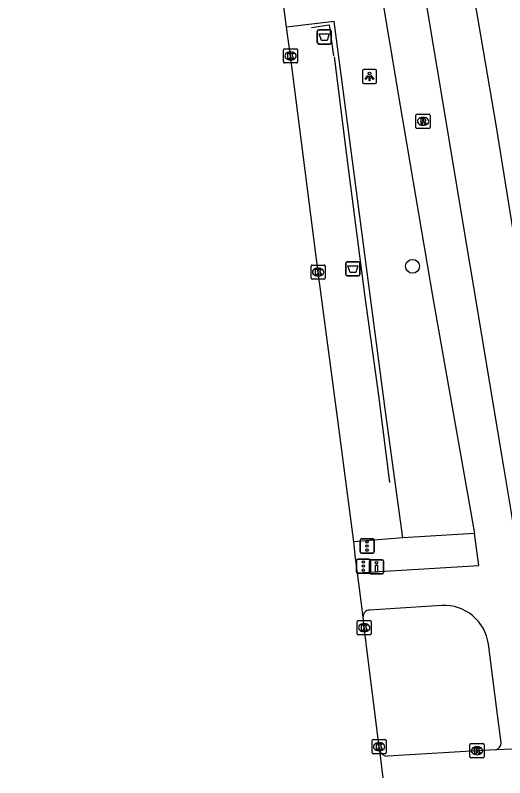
# Model space of a CAD drawing. Extents: x 161084 to 161928, y 385355 to 386522.
# Drawn here: x 161226.7 to 161261.2, y 385354.7 to 385408.5 of the extents above; entities that cross this region are included whole.
import ezdxf

# ---------------------------------------------------------------- set-up
doc = ezdxf.new("R2010")
doc.units = 0
for name, color, linetype in [('IMGEO_Afvalbak', 7, 'Continuous'), ('IMGEO_Boom', 7, 'Continuous'), ('IMGEO_Drukknoppaal', 7, 'Continuous'), ('IMGEO_Fietspad_gesloten', 7, 'Continuous'), ('IMGEO_Hek', 7, 'Continuous'), ('IMGEO_Kolk', 7, 'Continuous'), ('IMGEO_Lichtpunt', 7, 'Continuous'), ('IMGEO_OVBaan_gesloten', 7, 'Continuous'), ('IMGEO_Rijbaan_lokaal_gesloten', 7, 'Continuous'), ('IMGEO_Rioolput', 7, 'Continuous'), ('IMGEO_Verkeersregelinstallatiepaal', 7, 'Continuous'), ('IMGEO_Voetpad_open', 7, 'Continuous')]:
    doc.layers.add(name, color=color, linetype=linetype)

msp = doc.modelspace()

# ---------------------------------------------------------------- linework, layer by layer
at = {"layer": 'IMGEO_Afvalbak'}
for p, q in [((161248.013, 385406.587), (161248.013, 385407.387)), ((161248.013, 385407.387), (161248.013, 385406.587)), ((161248.113, 385407.487), (161248.903, 385407.487)), ((161248.903, 385407.487), (161248.113, 385407.487)), ((161249.003, 385407.387), (161249.003, 385406.587)), ((161249.003, 385406.587), (161249.003, 385407.387)), ((161248.903, 385406.487), (161248.113, 385406.487)), ((161248.113, 385406.487), (161248.903, 385406.487)), ((161250.031, 385390.208), (161250.031, 385391.008)), ((161250.031, 385391.008), (161250.031, 385390.208)), ((161250.131, 385391.108), (161250.921, 385391.108)), ((161250.921, 385391.108), (161250.131, 385391.108)), ((161251.021, 385391.008), (161251.021, 385390.208)), ((161251.021, 385390.208), (161251.021, 385391.008)), ((161250.921, 385390.108), (161250.131, 385390.108)), ((161250.131, 385390.108), (161250.921, 385390.108))]:
    msp.add_line(p, q, dxfattribs=at)
for points in [[(161248.156, 385407.201), (161248.86, 385407.201), (161248.711, 385406.731), (161248.305, 385406.731), (161248.156, 385407.201)], [(161250.174, 385390.822), (161250.878, 385390.822), (161250.729, 385390.352), (161250.323, 385390.352), (161250.174, 385390.822)]]:
    msp.add_lwpolyline(points, dxfattribs=at)
for centre, start, end in [((161248.113, 385407.387), 90, 180), ((161248.113, 385407.387), 90, 180), ((161248.903, 385407.387), 0, 90), ((161248.903, 385407.387), 360, 90), ((161248.113, 385406.587), 180, 270), ((161248.113, 385406.587), 180, 270), ((161248.903, 385406.587), 270, 0), ((161248.903, 385406.587), 270, 0), ((161250.131, 385391.008), 90, 180), ((161250.131, 385391.008), 90, 180), ((161250.921, 385391.008), 0, 90), ((161250.921, 385391.008), 360, 90), ((161250.131, 385390.208), 180, 270), ((161250.131, 385390.208), 180, 270), ((161250.921, 385390.208), 270, 0), ((161250.921, 385390.208), 270, 0)]:
    msp.add_arc(centre, 0.1, start, end, dxfattribs=at)
at = {"layer": 'IMGEO_Boom'}
msp.add_circle((161254.737, 385390.789), 0.489, dxfattribs=at)
at = {"layer": 'IMGEO_Drukknoppaal'}
for p, q in [((161251.793, 385370.061), (161252.583, 385370.061)), ((161252.583, 385370.061), (161251.793, 385370.061)), ((161251.693, 385369.161), (161251.693, 385369.961)), ((161251.693, 385369.961), (161251.693, 385369.161)), ((161252.683, 385369.961), (161252.683, 385369.161)), ((161252.683, 385369.161), (161252.683, 385369.961)), ((161252.583, 385369.061), (161251.793, 385369.061)), ((161251.793, 385369.061), (161252.583, 385369.061))]:
    msp.add_line(p, q, dxfattribs=at)
msp.add_lwpolyline([(161252.263, 385369.686), (161252.263, 385369.186), (161252.113, 385369.186), (161252.113, 385369.686), (161252.263, 385369.686)], dxfattribs=at)
msp.add_circle((161252.188, 385369.851), 0.085, dxfattribs=at)
for centre, start, end in [((161251.793, 385369.961), 90, 180), ((161251.793, 385369.961), 90, 180), ((161252.583, 385369.961), 0, 90), ((161252.583, 385369.961), 360, 90), ((161251.793, 385369.161), 180, 270), ((161251.793, 385369.161), 180, 270), ((161252.583, 385369.161), 270, 0), ((161252.583, 385369.161), 270, 0)]:
    msp.add_arc(centre, 0.1, start, end, dxfattribs=at)
at = {"layer": 'IMGEO_Fietspad_gesloten'}
for points in [[(161246.11, 385458.67), (161248.719, 385447.607), (161250.012, 385441.75), (161251.01, 385436.86), (161251.747, 385433.067), (161261.121, 385376.774), (161261.708, 385373.229), (161261.939, 385371.83)], [(161248.738, 385432.968), (161250.47, 385422.44), (161250.989, 385419.281), (161253.858, 385402.114), (161254.177, 385400.327), (161256.159, 385388.557), (161259.098, 385371.912)], [(161250.853, 385369.138), (161259.408, 385369.667), (161259.098, 385371.912)], [(161256.791, 385366.846), (161251.7, 385366.514)], [(161260.977, 385357.147), (161260.721, 385359.126), (161260.242, 385363.004), (161260.087, 385364.109)]]:
    msp.add_lwpolyline(points, dxfattribs=at)
for centre, radius, start, end in [((161256.947, 385363.681), 3.169, 7.7693, 92.8182), ((161251.705, 385366.048), 0.466, 90.661, 183.7672), ((161260.503, 385357.118), 0.475, 281.7758, 3.5255)]:
    msp.add_arc(centre, radius, start, end, dxfattribs=at)
at = {"layer": 'IMGEO_Hek'}
for points in [[(161247.596, 385407.648), (161248.848, 385407.833), (161249.164, 385405.647)], [(161249.192, 385405.579), (161250.1, 385398.445), (161251.348, 385388.811)], [(161251.348, 385388.811), (161252.323, 385381.655), (161253.102, 385375.511)]]:
    msp.add_lwpolyline(points, dxfattribs=at)
at = {"layer": 'IMGEO_Kolk'}
for p, q in [((161245.623, 385405.223), (161245.623, 385406.075)), ((161245.698, 385406.149), (161246.55, 385406.149)), ((161246.624, 385406.075), (161246.624, 385405.223)), ((161246.111, 385405.929), (161246.136, 385405.929)), ((161246.55, 385405.149), (161245.698, 385405.149)), ((161246.134, 385405.369), (161246.109, 385405.369)), ((161247.573, 385389.956), (161247.573, 385390.808)), ((161247.648, 385390.882), (161248.5, 385390.882)), ((161248.061, 385390.662), (161248.086, 385390.662)), ((161248.574, 385390.808), (161248.574, 385389.956)), ((161248.084, 385390.102), (161248.059, 385390.102)), ((161248.5, 385389.882), (161247.648, 385389.882)), ((161250.822, 385364.845), (161250.822, 385365.697)), ((161250.897, 385365.771), (161251.749, 385365.771)), ((161251.823, 385365.697), (161251.823, 385364.845)), ((161251.31, 385365.551), (161251.335, 385365.551)), ((161251.749, 385364.771), (161250.897, 385364.771)), ((161251.333, 385364.991), (161251.308, 385364.991)), ((161251.876, 385356.44), (161251.876, 385357.292)), ((161251.951, 385357.366), (161252.803, 385357.366)), ((161252.364, 385357.146), (161252.389, 385357.146)), ((161252.877, 385357.292), (161252.877, 385356.44)), ((161258.855, 385357.081), (161259.707, 385357.081)), ((161252.387, 385356.586), (161252.362, 385356.586)), ((161258.78, 385356.155), (161258.78, 385357.007)), ((161259.268, 385356.861), (161259.293, 385356.861)), ((161259.781, 385357.007), (161259.781, 385356.155)), ((161252.803, 385356.366), (161251.951, 385356.366)), ((161259.707, 385356.081), (161258.855, 385356.081)), ((161259.291, 385356.301), (161259.266, 385356.301))]:
    msp.add_line(p, q, dxfattribs=at)
for points in [[(161245.623, 385405.223), (161245.623, 385406.075)], [(161245.698, 385406.149), (161246.55, 385406.149)], [(161246.624, 385406.075), (161246.624, 385405.223)], [(161245.944, 385405.849), (161246.067, 385405.849), (161246.067, 385405.698), (161246.197, 385405.849), (161246.361, 385405.849), (161246.215, 385405.698), (161246.368, 385405.449), (161246.216, 385405.449), (161246.131, 385405.613), (161246.067, 385405.546), (161246.067, 385405.449), (161245.944, 385405.449), (161245.944, 385405.849)], [(161246.55, 385405.149), (161245.698, 385405.149)], [(161247.573, 385389.956), (161247.573, 385390.808)], [(161247.648, 385390.882), (161248.5, 385390.882)], [(161247.894, 385390.582), (161248.017, 385390.582), (161248.017, 385390.431), (161248.147, 385390.582), (161248.311, 385390.582), (161248.165, 385390.431), (161248.318, 385390.182), (161248.166, 385390.182), (161248.081, 385390.346), (161248.017, 385390.279), (161248.017, 385390.182), (161247.894, 385390.182), (161247.894, 385390.582)], [(161248.574, 385390.808), (161248.574, 385389.956)], [(161248.5, 385389.882), (161247.648, 385389.882)], [(161250.822, 385364.845), (161250.822, 385365.697)], [(161250.897, 385365.771), (161251.749, 385365.771)], [(161251.823, 385365.697), (161251.823, 385364.845)], [(161251.143, 385365.471), (161251.266, 385365.471), (161251.266, 385365.32), (161251.396, 385365.471), (161251.56, 385365.471), (161251.414, 385365.32), (161251.567, 385365.071), (161251.415, 385365.071), (161251.33, 385365.235), (161251.266, 385365.168), (161251.266, 385365.071), (161251.143, 385365.071), (161251.143, 385365.471)], [(161251.749, 385364.771), (161250.897, 385364.771)], [(161251.876, 385356.44), (161251.876, 385357.292)], [(161251.951, 385357.366), (161252.803, 385357.366)], [(161252.197, 385357.066), (161252.32, 385357.066), (161252.32, 385356.915), (161252.45, 385357.066), (161252.614, 385357.066), (161252.468, 385356.915), (161252.621, 385356.666), (161252.469, 385356.666), (161252.384, 385356.83), (161252.32, 385356.763), (161252.32, 385356.666), (161252.197, 385356.666), (161252.197, 385357.066)], [(161252.877, 385357.292), (161252.877, 385356.44)], [(161258.855, 385357.081), (161259.707, 385357.081)], [(161258.78, 385356.155), (161258.78, 385357.007)], [(161259.101, 385356.781), (161259.224, 385356.781), (161259.224, 385356.63), (161259.354, 385356.781), (161259.518, 385356.781), (161259.372, 385356.63), (161259.525, 385356.381), (161259.373, 385356.381), (161259.288, 385356.545), (161259.224, 385356.478), (161259.224, 385356.381), (161259.101, 385356.381), (161259.101, 385356.781)], [(161259.781, 385357.007), (161259.781, 385356.155)], [(161252.803, 385356.366), (161251.951, 385356.366)], [(161259.707, 385356.081), (161258.855, 385356.081)]]:
    msp.add_lwpolyline(points, dxfattribs=at)
for centre, start, end in [((161245.7, 385406.073), 91.552, 178.448), ((161245.7, 385406.073), 91.552, 178.448), ((161246.548, 385406.073), 1.552, 88.448), ((161246.548, 385406.073), 1.552, 88.448), ((161245.7, 385405.225), 181.552, 268.448), ((161245.7, 385405.225), 181.552, 268.448), ((161246.548, 385405.225), 271.552, 358.448), ((161246.548, 385405.225), 271.552, 358.448), ((161247.65, 385390.806), 91.552, 178.448), ((161247.65, 385390.806), 91.552, 178.448), ((161248.498, 385390.806), 1.552, 88.448), ((161248.498, 385390.806), 1.552, 88.448), ((161247.65, 385389.958), 181.552, 268.448), ((161247.65, 385389.958), 181.552, 268.448), ((161248.498, 385389.958), 271.552, 358.448), ((161248.498, 385389.958), 271.552, 358.448), ((161250.899, 385365.695), 91.552, 178.448), ((161250.899, 385365.695), 91.552, 178.448), ((161251.747, 385365.695), 1.552, 88.448), ((161251.747, 385365.695), 1.552, 88.448), ((161250.899, 385364.847), 181.552, 268.448), ((161250.899, 385364.847), 181.552, 268.448), ((161251.747, 385364.847), 271.552, 358.448), ((161251.747, 385364.847), 271.552, 358.448), ((161251.953, 385357.29), 91.552, 178.448), ((161251.953, 385357.29), 91.552, 178.448), ((161252.801, 385357.29), 1.552, 88.448), ((161252.801, 385357.29), 1.552, 88.448), ((161258.857, 385357.005), 91.552, 178.448), ((161258.857, 385357.005), 91.552, 178.448), ((161259.705, 385357.005), 1.552, 88.448), ((161259.705, 385357.005), 1.552, 88.448), ((161251.953, 385356.442), 181.552, 268.448), ((161251.953, 385356.442), 181.552, 268.448), ((161252.801, 385356.442), 271.552, 358.448), ((161252.801, 385356.442), 271.552, 358.448), ((161258.857, 385356.157), 181.552, 268.448), ((161258.857, 385356.157), 181.552, 268.448), ((161259.705, 385356.157), 271.552, 358.448), ((161259.705, 385356.157), 271.552, 358.448)]:
    msp.add_arc(centre, 0.0765, start, end, dxfattribs=at)
for centre, major_axis, ratio, start_param, end_param in [((161246.11, 385405.649), (-0.387, 0.002), 0.722429, 4.712389, 7.853982), ((161246.135, 385405.649), (-0.39, 0.002), 0.717154, 1.570796, 4.712389), ((161248.06, 385390.382), (-0.387, 0.002), 0.722429, 4.712389, 7.853982), ((161248.085, 385390.382), (-0.39, 0.002), 0.717154, 1.570796, 4.712389), ((161251.309, 385365.271), (-0.387, 0.002), 0.722429, 4.712389, 7.853982), ((161251.334, 385365.271), (-0.39, 0.002), 0.717154, 1.570796, 4.712389), ((161252.363, 385356.866), (-0.387, 0.002), 0.722429, 4.712389, 7.853982), ((161252.388, 385356.866), (-0.39, 0.002), 0.717154, 1.570796, 4.712389), ((161259.267, 385356.581), (-0.387, 0.002), 0.722429, 4.712389, 7.853982), ((161259.292, 385356.581), (-0.39, 0.002), 0.717154, 1.570796, 4.712389)]:
    msp.add_ellipse(centre, major_axis=major_axis, ratio=ratio, start_param=start_param, end_param=end_param, dxfattribs=at)
at = {"layer": 'IMGEO_Lichtpunt'}
for p, q in [((161251.194, 385404.605), (161251.194, 385403.798)), ((161251.194, 385404.605), (161251.194, 385403.798)), ((161252.096, 385404.7), (161251.288, 385404.7)), ((161252.096, 385404.7), (161251.288, 385404.7)), ((161252.19, 385403.798), (161252.19, 385404.605)), ((161252.19, 385403.798), (161252.19, 385404.605)), ((161251.288, 385403.704), (161252.096, 385403.704)), ((161251.288, 385403.704), (161252.096, 385403.704))]:
    msp.add_line(p, q, dxfattribs=at)
for points in [[(161251.568, 385404.269), (161251.607, 385404.241), (161251.419, 385403.979), (161251.381, 385404.006), (161251.568, 385404.269)], [(161251.67, 385404.221), (161251.717, 385404.221), (161251.717, 385403.899), (161251.67, 385403.899), (161251.67, 385404.221)], [(161251.78, 385404.241), (161251.818, 385404.268), (161252.005, 385404.006), (161251.966, 385403.978), (161251.78, 385404.241)]]:
    msp.add_lwpolyline(points, dxfattribs=at)
msp.add_circle((161251.693, 385404.403), 0.0994, dxfattribs=at)
for centre, start, end in [((161251.288, 385404.605), 90, 180), ((161251.288, 385404.605), 90, 180), ((161252.096, 385404.605), 0, 90), ((161252.096, 385404.605), 0, 90), ((161251.288, 385403.798), 180, 270), ((161251.288, 385403.798), 180, 270), ((161252.096, 385403.798), 270, 0), ((161252.096, 385403.798), 270, 360)]:
    msp.add_arc(centre, 0.0946, start, end, dxfattribs=at)
at = {"layer": 'IMGEO_OVBaan_gesloten'}
for points in [[(161245.842, 385407.69), (161244.152, 385420.707), (161241.372, 385441.081), (161239.042, 385459.421), (161237.22, 385473.071), (161226.701, 385552.542)], [(161250.582, 385371.327), (161249.491, 385379.753), (161248.074, 385390.382), (161246.124, 385405.649), (161245.842, 385407.69)], [(161250.853, 385369.138), (161250.718, 385370.181), (161250.582, 385371.327)], [(161251.24, 385366.017), (161250.853, 385369.138)], [(161252.414, 385356.596), (161252.377, 385356.866), (161251.323, 385365.271), (161251.24, 385366.017)], [(161252.414, 385356.596), (161252.644, 385354.672)]]:
    msp.add_lwpolyline(points, dxfattribs=at)
at = {"layer": 'IMGEO_Rijbaan_lokaal_gesloten'}
for points in [[(161260.6, 385356.653), (161259.281, 385356.581), (161252.963, 385356.198)], [(161263.684, 385356.765), (161260.6, 385356.653)]]:
    msp.add_lwpolyline(points, dxfattribs=at)
msp.add_arc((161252.944, 385356.749), 0.551, 196.1152, 272.004, dxfattribs=at)
at = {"layer": 'IMGEO_Rioolput'}
for p, q in [((161254.977, 385400.602), (161254.977, 385401.454)), ((161255.052, 385401.528), (161255.904, 385401.528)), ((161255.465, 385401.308), (161255.49, 385401.308)), ((161255.978, 385401.454), (161255.978, 385400.602)), ((161255.488, 385400.748), (161255.463, 385400.748)), ((161255.904, 385400.528), (161255.052, 385400.528))]:
    msp.add_line(p, q, dxfattribs=at)
for points in [[(161254.977, 385400.602), (161254.977, 385401.454)], [(161255.052, 385401.528), (161255.904, 385401.528)], [(161255.566, 385401.226), (161255.314, 385401.228), (161255.314, 385400.828)], [(161255.978, 385401.454), (161255.978, 385400.602)], [(161255.314, 385400.828), (161255.438, 385400.828), (161255.438, 385400.99), (161255.449, 385400.99)], [(161255.492, 385401.147), (161255.438, 385401.147), (161255.438, 385401.066)], [(161255.438, 385401.066), (161255.49, 385401.066)], [(161255.496, 385400.961), (161255.567, 385400.828), (161255.707, 385400.828), (161255.642, 385400.954)], [(161255.904, 385400.528), (161255.052, 385400.528)]]:
    msp.add_lwpolyline(points, dxfattribs=at)
for centre, radius, start, end in [((161255.054, 385401.452), 0.0765, 91.552, 178.448), ((161255.054, 385401.452), 0.0765, 91.552, 178.448), ((161255.565, 385401.116), 0.109, 350.3612, 89.416), ((161255.902, 385401.452), 0.0765, 1.552, 88.448), ((161255.902, 385401.452), 0.0765, 1.552, 88.448), ((161255.448, 385400.937), 0.0533, 26.0293, 88.6989), ((161255.474, 385401.255), 0.19, 274.7715, 282.9687), ((161255.498, 385401.051), 0.0964, 77.0061, 93.1865), ((161255.512, 385401.108), 0.0378, 276.6634, 79.6772), ((161255.563, 385401.116), 0.112, 277.5842, 350.9817), ((161255.547, 385400.901), 0.108, 29.5134, 73.7905), ((161255.054, 385400.604), 0.0765, 181.552, 268.448), ((161255.054, 385400.604), 0.0765, 181.552, 268.448), ((161255.902, 385400.604), 0.0765, 271.552, 358.448), ((161255.902, 385400.604), 0.0765, 271.552, 358.448)]:
    msp.add_arc(centre, radius, start, end, dxfattribs=at)
for centre, major_axis, ratio, start_param, end_param in [((161255.464, 385401.028), (-0.387, 0.002), 0.722429, 4.712389, 7.853982), ((161255.489, 385401.028), (-0.39, 0.002), 0.717154, 1.570796, 4.712389)]:
    msp.add_ellipse(centre, major_axis=major_axis, ratio=ratio, start_param=start_param, end_param=end_param, dxfattribs=at)
at = {"layer": 'IMGEO_Verkeersregelinstallatiepaal'}
for p, q in [((161251.032, 385370.634), (161251.032, 385371.434)), ((161251.032, 385371.434), (161251.032, 385370.634)), ((161251.132, 385371.534), (161251.922, 385371.534)), ((161251.922, 385371.534), (161251.132, 385371.534)), ((161252.022, 385371.434), (161252.022, 385370.634)), ((161252.022, 385370.634), (161252.022, 385371.434)), ((161251.922, 385370.534), (161251.132, 385370.534)), ((161251.132, 385370.534), (161251.922, 385370.534)), ((161250.772, 385369.22), (161250.772, 385370.02)), ((161250.772, 385370.02), (161250.772, 385369.22)), ((161250.872, 385370.12), (161251.662, 385370.12)), ((161251.662, 385370.12), (161250.872, 385370.12)), ((161251.762, 385370.02), (161251.762, 385369.22)), ((161251.762, 385369.22), (161251.762, 385370.02)), ((161251.662, 385369.12), (161250.872, 385369.12)), ((161250.872, 385369.12), (161251.662, 385369.12))]:
    msp.add_line(p, q, dxfattribs=at)
for centre in [(161251.527, 385371.324), (161251.527, 385371.034), (161251.527, 385370.744), (161251.267, 385369.91), (161251.267, 385369.62), (161251.267, 385369.33)]:
    msp.add_circle(centre, 0.085, dxfattribs=at)
for centre, start, end in [((161251.132, 385371.434), 90, 180), ((161251.132, 385371.434), 90, 180), ((161251.922, 385371.434), 0, 90), ((161251.922, 385371.434), 360, 90), ((161251.132, 385370.634), 180, 270), ((161251.132, 385370.634), 180, 270), ((161251.922, 385370.634), 270, 0), ((161251.922, 385370.634), 270, 0), ((161250.872, 385370.02), 90, 180), ((161250.872, 385370.02), 90, 180), ((161251.662, 385370.02), 0, 90), ((161251.662, 385370.02), 360, 90), ((161250.872, 385369.22), 180, 270), ((161250.872, 385369.22), 180, 270), ((161251.662, 385369.22), 270, 0), ((161251.662, 385369.22), 270, 0)]:
    msp.add_arc(centre, 0.1, start, end, dxfattribs=at)
at = {"layer": 'IMGEO_Voetpad_open'}
for points in [[(161263.535, 385382.785), (161260.645, 385400.791), (161257.619, 385418.421)], [(161254.04, 385371.605), (161252.82, 385380.525), (161249.215, 385408.074), (161245.842, 385407.69)], [(161254.04, 385371.605), (161250.582, 385371.327)], [(161259.098, 385371.912), (161254.04, 385371.605)]]:
    msp.add_lwpolyline(points, dxfattribs=at)

doc.saveas('drawing.dxf')
